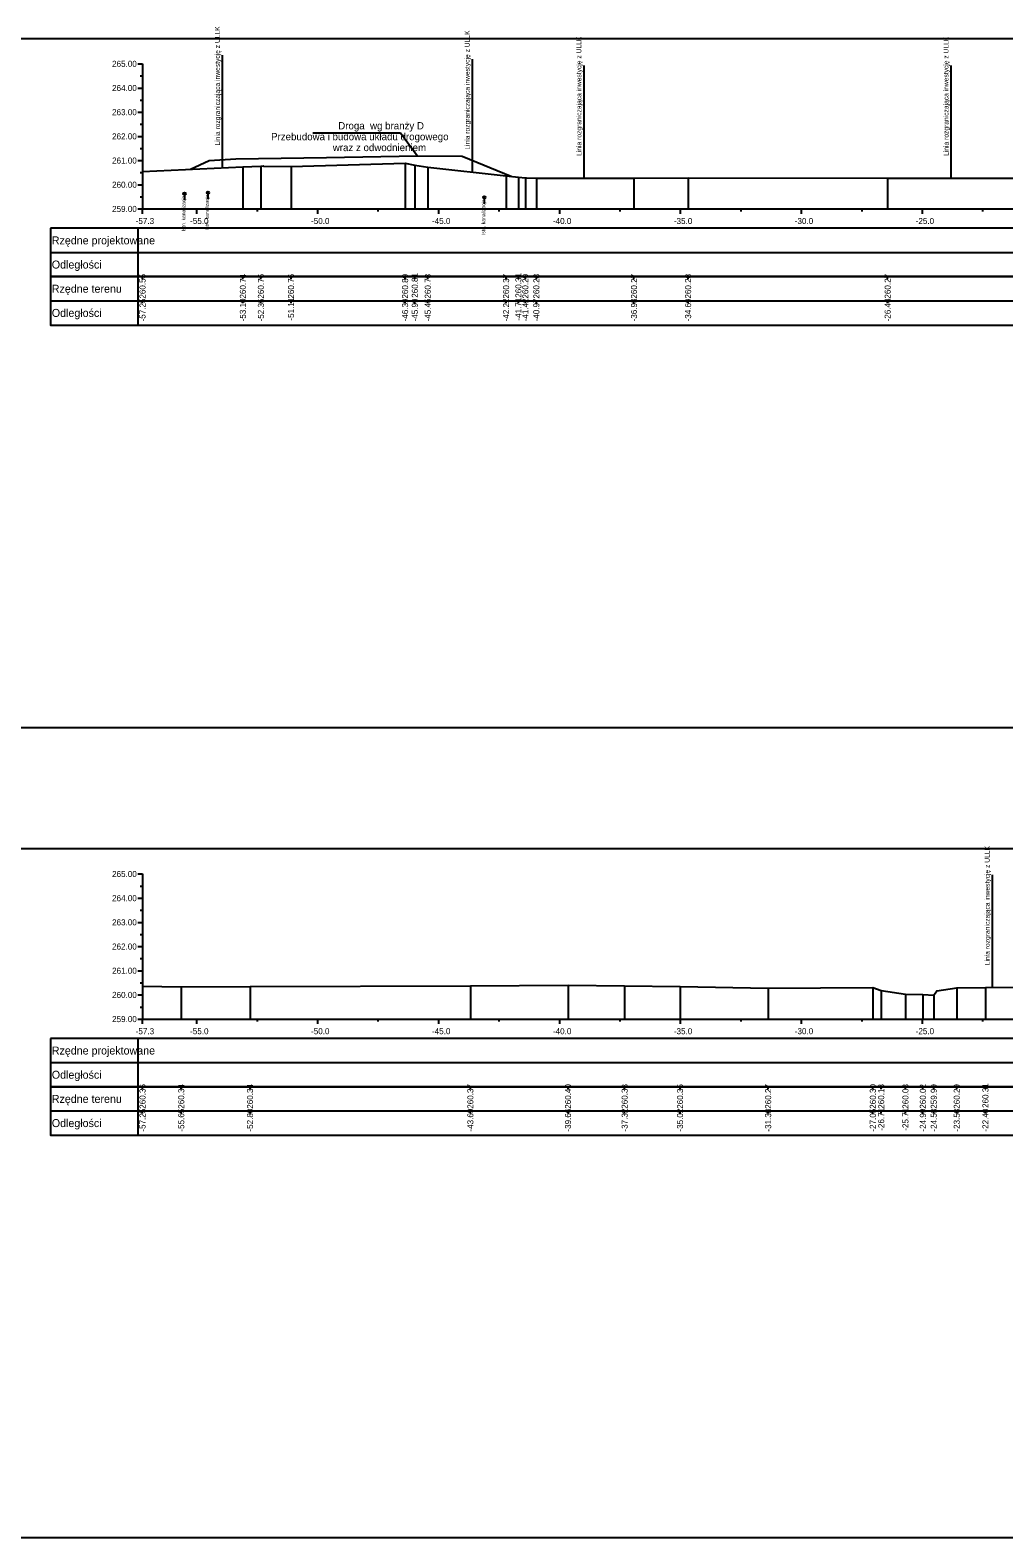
# Model space of a CAD drawing. Extents: x 6516023 to 6560129, y 5513077 to 5529206.
# Drawn here: x 6518105.8 to 6518146.1, y 5514451.2 to 5514513.5 of the extents above; entities that cross this region are included whole.
import ezdxf

# ---------------------------------------------------------------- set-up
doc = ezdxf.new("R2010")
doc.units = 0
for name, color, linetype in [('TOR_PRZEK_P-inne branze', 7, 'Continuous'), ('TOR_PRZEK_P-kable', 7, 'Continuous'), ('TOR_PRZEK_P-tabelka istniejace', 7, 'Continuous'), ('TOR_PRZEK_P-tabelka projektowane', 7, 'Continuous'), ('TOR_PRZEK_P-teren istniejacy', 7, 'Continuous'), ('TOR_PRZEK_P-uklad odniesienia', 7, 'Continuous'), ('TOR_PS_T-granica PKP-projektowana', 7, 'Continuous'), ('TOR_RAMKI-ramka+tabelka 1', 7, 'Continuous')]:
    doc.layers.add(name, color=color, linetype=linetype)

msp = doc.modelspace()

# ---------------------------------------------------------------- linework, layer by layer
at = {"layer": 'TOR_PRZEK_P-inne branze'}
for p, q in [((6518121.136, 5514509.236), (6518117.512, 5514509.236)), ((6518121.813, 5514508.301), (6518121.136, 5514509.236))]:
    msp.add_line(p, q, dxfattribs=at)
msp.add_lwpolyline([(6518112.445, 5514507.748), (6518113.22, 5514508.112), (6518114.317, 5514508.184), (6518118.065, 5514508.236), (6518121.813, 5514508.301), (6518123.686, 5514508.289), (6518125.727, 5514507.452)], dxfattribs=at)
at = {"layer": 'TOR_PRZEK_P-kable'}
for p, q in [((6518112.199, 5514506.736), (6518112.199, 5514506.466)), ((6518113.166, 5514506.78), (6518113.166, 5514506.51)), ((6518124.596, 5514506.58), (6518124.596, 5514506.31))]:
    msp.add_line(p, q, dxfattribs=at)
for centre in [(6518112.199, 5514506.736), (6518113.166, 5514506.78), (6518124.596, 5514506.58)]:
    msp.add_circle(centre, 0.05, dxfattribs=at)
at = {"layer": 'TOR_PRZEK_P-tabelka istniejace'}
for p, q in [((6518106.663, 5514503.306), (6518106.663, 5514501.306)), ((6518110.263, 5514503.306), (6518110.263, 5514501.306)), ((6518110.463, 5514503.206), (6518110.463, 5514503.306)), ((6518114.613, 5514503.206), (6518114.613, 5514503.306)), ((6518115.358, 5514503.206), (6518115.358, 5514503.306)), ((6518116.603, 5514503.206), (6518116.603, 5514503.306)), ((6518121.32, 5514503.206), (6518121.32, 5514503.306)), ((6518121.721, 5514503.206), (6518121.721, 5514503.306)), ((6518122.258, 5514503.206), (6518122.258, 5514503.306)), ((6518125.496, 5514503.206), (6518125.496, 5514503.306)), ((6518126.005, 5514503.206), (6518126.005, 5514503.306)), ((6518126.292, 5514503.206), (6518126.292, 5514503.306)), ((6518126.747, 5514503.206), (6518126.747, 5514503.306)), ((6518130.784, 5514503.206), (6518130.784, 5514503.306)), ((6518133.022, 5514503.206), (6518133.022, 5514503.306)), ((6518141.271, 5514503.206), (6518141.271, 5514503.306)), ((6518106.663, 5514502.306), (6518210.463, 5514502.306)), ((6518110.463, 5514502.206), (6518110.463, 5514502.306)), ((6518114.613, 5514502.206), (6518114.613, 5514502.306)), ((6518115.358, 5514502.206), (6518115.358, 5514502.306)), ((6518116.603, 5514502.206), (6518116.603, 5514502.306)), ((6518121.32, 5514502.206), (6518121.32, 5514502.306)), ((6518121.721, 5514502.206), (6518121.721, 5514502.306)), ((6518122.258, 5514502.206), (6518122.258, 5514502.306)), ((6518125.496, 5514502.206), (6518125.496, 5514502.306)), ((6518126.005, 5514502.206), (6518126.005, 5514502.306)), ((6518126.292, 5514502.206), (6518126.292, 5514502.306)), ((6518126.747, 5514502.206), (6518126.747, 5514502.306)), ((6518130.784, 5514502.206), (6518130.784, 5514502.306)), ((6518133.022, 5514502.206), (6518133.022, 5514502.306)), ((6518141.271, 5514502.206), (6518141.271, 5514502.306)), ((6518106.663, 5514469.806), (6518106.663, 5514467.806)), ((6518110.263, 5514469.806), (6518110.263, 5514467.806)), ((6518110.463, 5514469.706), (6518110.463, 5514469.806)), ((6518112.063, 5514469.706), (6518112.063, 5514469.806)), ((6518114.908, 5514469.706), (6518114.908, 5514469.806)), ((6518124.019, 5514469.706), (6518124.019, 5514469.806)), ((6518128.056, 5514469.706), (6518128.056, 5514469.806)), ((6518130.397, 5514469.706), (6518130.397, 5514469.806)), ((6518132.688, 5514469.706), (6518132.688, 5514469.806)), ((6518136.331, 5514469.706), (6518136.331, 5514469.806)), ((6518140.66, 5514469.706), (6518140.66, 5514469.806)), ((6518141.005, 5514469.706), (6518141.005, 5514469.806)), ((6518142.008, 5514469.706), (6518142.008, 5514469.806)), ((6518142.727, 5514469.706), (6518142.727, 5514469.806)), ((6518143.18, 5514469.706), (6518143.18, 5514469.806)), ((6518144.128, 5514469.706), (6518144.128, 5514469.806)), ((6518145.315, 5514469.706), (6518145.315, 5514469.806)), ((6518106.663, 5514468.806), (6518210.463, 5514468.806)), ((6518110.463, 5514468.706), (6518110.463, 5514468.806)), ((6518112.063, 5514468.706), (6518112.063, 5514468.806)), ((6518114.908, 5514468.706), (6518114.908, 5514468.806)), ((6518124.019, 5514468.706), (6518124.019, 5514468.806)), ((6518128.056, 5514468.706), (6518128.056, 5514468.806)), ((6518130.397, 5514468.706), (6518130.397, 5514468.806)), ((6518132.688, 5514468.706), (6518132.688, 5514468.806)), ((6518136.331, 5514468.706), (6518136.331, 5514468.806)), ((6518140.66, 5514468.706), (6518140.66, 5514468.806)), ((6518141.005, 5514468.706), (6518141.005, 5514468.806)), ((6518142.008, 5514468.706), (6518142.008, 5514468.806)), ((6518142.727, 5514468.706), (6518142.727, 5514468.806)), ((6518143.18, 5514468.706), (6518143.18, 5514468.806)), ((6518144.128, 5514468.706), (6518144.128, 5514468.806)), ((6518145.315, 5514468.706), (6518145.315, 5514468.806))]:
    msp.add_line(p, q, dxfattribs=at)
for points in [[(6518110.463, 5514507.658), (6518110.463, 5514506.306), (6518110.463, 5514506.176), (6518110.463, 5514506.106)], [(6518114.613, 5514507.845), (6518114.613, 5514506.306), (6518114.613, 5514506.176), (6518114.613, 5514506.106)], [(6518115.358, 5514507.871), (6518115.358, 5514506.306), (6518115.358, 5514506.176), (6518115.358, 5514506.106)], [(6518116.603, 5514507.867), (6518116.603, 5514506.306), (6518116.603, 5514506.176), (6518116.603, 5514506.106)], [(6518121.32, 5514508), (6518121.32, 5514506.306), (6518121.32, 5514506.176), (6518121.32, 5514506.106)], [(6518121.721, 5514507.917), (6518121.721, 5514506.306), (6518121.721, 5514506.176), (6518121.721, 5514506.106)], [(6518122.258, 5514507.839), (6518122.258, 5514506.306), (6518122.258, 5514506.176), (6518122.258, 5514506.106)], [(6518125.496, 5514507.48), (6518125.496, 5514506.306), (6518125.496, 5514506.176), (6518125.496, 5514506.106)], [(6518126.005, 5514507.418), (6518126.005, 5514506.306), (6518126.005, 5514506.176), (6518126.005, 5514506.106)], [(6518126.292, 5514507.394), (6518126.292, 5514506.306), (6518126.292, 5514506.176), (6518126.292, 5514506.106)], [(6518126.747, 5514507.382), (6518126.747, 5514506.306), (6518126.747, 5514506.176), (6518126.747, 5514506.106)], [(6518130.784, 5514507.374), (6518130.784, 5514506.306), (6518130.784, 5514506.176), (6518130.784, 5514506.106)], [(6518133.022, 5514507.39), (6518133.022, 5514506.306), (6518133.022, 5514506.176), (6518133.022, 5514506.106)], [(6518141.271, 5514507.377), (6518141.271, 5514506.306), (6518141.271, 5514506.176), (6518141.271, 5514506.106)], [(6518110.463, 5514473.966), (6518110.463, 5514472.806), (6518110.463, 5514472.676), (6518110.463, 5514472.606)], [(6518112.063, 5514473.941), (6518112.063, 5514472.806), (6518112.063, 5514472.676), (6518112.063, 5514472.606)], [(6518114.908, 5514473.95), (6518114.908, 5514472.806), (6518114.908, 5514472.676), (6518114.908, 5514472.606)], [(6518124.019, 5514473.978), (6518124.019, 5514472.806), (6518124.019, 5514472.676), (6518124.019, 5514472.606)], [(6518128.056, 5514474.003), (6518128.056, 5514472.806), (6518128.056, 5514472.676), (6518128.056, 5514472.606)], [(6518130.397, 5514473.986), (6518130.397, 5514472.806), (6518130.397, 5514472.676), (6518130.397, 5514472.606)], [(6518132.688, 5514473.953), (6518132.688, 5514472.806), (6518132.688, 5514472.676), (6518132.688, 5514472.606)], [(6518136.331, 5514473.879), (6518136.331, 5514472.806), (6518136.331, 5514472.676), (6518136.331, 5514472.606)], [(6518140.66, 5514473.908), (6518140.66, 5514472.806), (6518140.66, 5514472.676), (6518140.66, 5514472.606)], [(6518144.128, 5514473.893), (6518144.128, 5514472.806), (6518144.128, 5514472.676), (6518144.128, 5514472.606)], [(6518145.315, 5514473.912), (6518145.315, 5514472.806), (6518145.315, 5514472.676), (6518145.315, 5514472.606)], [(6518141.005, 5514473.784), (6518141.005, 5514472.806), (6518141.005, 5514472.676), (6518141.005, 5514472.606)], [(6518142.008, 5514473.636), (6518142.008, 5514472.806), (6518142.008, 5514472.676), (6518142.008, 5514472.606)], [(6518142.727, 5514473.622), (6518142.727, 5514472.806), (6518142.727, 5514472.676), (6518142.727, 5514472.606)], [(6518143.18, 5514473.595), (6518143.18, 5514472.806), (6518143.18, 5514472.676), (6518143.18, 5514472.606)]]:
    msp.add_lwpolyline(points, dxfattribs=at)
for points in [[(6518106.663, 5514503.306), (6518106.663, 5514501.306), (6518210.463, 5514501.306), (6518210.463, 5514503.306)], [(6518106.663, 5514469.806), (6518106.663, 5514467.806), (6518210.463, 5514467.806), (6518210.463, 5514469.806)]]:
    msp.add_lwpolyline(points, close=True, dxfattribs=at)
at = {"layer": 'TOR_PRZEK_P-tabelka projektowane'}
for p, q in [((6518106.663, 5514505.306), (6518106.663, 5514503.306)), ((6518110.263, 5514505.306), (6518110.263, 5514503.306)), ((6518106.663, 5514504.306), (6518210.463, 5514504.306)), ((6518106.663, 5514471.806), (6518106.663, 5514469.806)), ((6518110.263, 5514471.806), (6518110.263, 5514469.806)), ((6518106.663, 5514470.806), (6518210.463, 5514470.806))]:
    msp.add_line(p, q, dxfattribs=at)
for points in [[(6518106.663, 5514505.306), (6518106.663, 5514503.306), (6518210.463, 5514503.306), (6518210.463, 5514505.306)], [(6518106.663, 5514471.806), (6518106.663, 5514469.806), (6518210.463, 5514469.806), (6518210.463, 5514471.806)]]:
    msp.add_lwpolyline(points, close=True, dxfattribs=at)
at = {"layer": 'TOR_PRZEK_P-teren istniejacy'}
for points in [[(6518110.463, 5514507.658), (6518114.613, 5514507.845), (6518115.358, 5514507.871), (6518115.454, 5514507.883), (6518115.464, 5514507.879), (6518116.603, 5514507.867), (6518121.32, 5514508), (6518121.721, 5514507.917), (6518122.258, 5514507.839), (6518125.496, 5514507.48), (6518126.005, 5514507.418), (6518126.292, 5514507.394), (6518126.337, 5514507.39), (6518126.747, 5514507.382), (6518130.784, 5514507.374), (6518133.022, 5514507.39), (6518141.271, 5514507.377), (6518146.728, 5514507.377)], [(6518110.463, 5514473.966), (6518112.063, 5514473.941), (6518114.908, 5514473.95), (6518124.019, 5514473.978), (6518128.056, 5514474.003), (6518130.397, 5514473.986), (6518132.688, 5514473.953), (6518136.331, 5514473.879), (6518140.66, 5514473.908), (6518141.005, 5514473.784), (6518142.008, 5514473.636), (6518142.727, 5514473.622), (6518143.18, 5514473.595), (6518143.304, 5514473.781), (6518144.128, 5514473.893), (6518145.315, 5514473.912), (6518147.399, 5514473.924)]]:
    msp.add_lwpolyline(points, dxfattribs=at)
at = {"layer": 'TOR_PRZEK_P-uklad odniesienia'}
for p, q in [((6518110.263, 5514512.106), (6518110.463, 5514512.106)), ((6518110.463, 5514512.106), (6518110.463, 5514506.106)), ((6518110.363, 5514511.606), (6518110.463, 5514511.606)), ((6518110.263, 5514511.106), (6518110.463, 5514511.106)), ((6518110.263, 5514510.106), (6518110.463, 5514510.106)), ((6518110.363, 5514510.606), (6518110.463, 5514510.606)), ((6518110.363, 5514509.606), (6518110.463, 5514509.606)), ((6518110.263, 5514509.106), (6518110.463, 5514509.106)), ((6518110.363, 5514508.606), (6518110.463, 5514508.606)), ((6518110.263, 5514508.106), (6518110.463, 5514508.106)), ((6518110.363, 5514507.606), (6518110.463, 5514507.606)), ((6518110.263, 5514507.106), (6518110.463, 5514507.106)), ((6518110.363, 5514506.606), (6518110.463, 5514506.606)), ((6518110.263, 5514506.106), (6518110.463, 5514506.106)), ((6518110.463, 5514506.106), (6518210.463, 5514506.106)), ((6518110.463, 5514506.006), (6518110.463, 5514506.106)), ((6518110.463, 5514505.906), (6518110.463, 5514506.106)), ((6518112.713, 5514505.906), (6518112.713, 5514506.106)), ((6518115.213, 5514506.006), (6518115.213, 5514506.106)), ((6518117.713, 5514505.906), (6518117.713, 5514506.106)), ((6518120.213, 5514506.006), (6518120.213, 5514506.106)), ((6518122.713, 5514505.906), (6518122.713, 5514506.106)), ((6518125.213, 5514506.006), (6518125.213, 5514506.106)), ((6518127.713, 5514505.906), (6518127.713, 5514506.106)), ((6518130.213, 5514506.006), (6518130.213, 5514506.106)), ((6518132.713, 5514505.906), (6518132.713, 5514506.106)), ((6518135.213, 5514506.006), (6518135.213, 5514506.106)), ((6518137.713, 5514505.906), (6518137.713, 5514506.106)), ((6518140.213, 5514506.006), (6518140.213, 5514506.106)), ((6518142.713, 5514505.906), (6518142.713, 5514506.106)), ((6518145.213, 5514506.006), (6518145.213, 5514506.106)), ((6518110.263, 5514478.606), (6518110.463, 5514478.606)), ((6518110.463, 5514478.606), (6518110.463, 5514472.606)), ((6518110.263, 5514477.606), (6518110.463, 5514477.606)), ((6518110.363, 5514478.106), (6518110.463, 5514478.106)), ((6518110.363, 5514477.106), (6518110.463, 5514477.106)), ((6518110.263, 5514476.606), (6518110.463, 5514476.606)), ((6518110.363, 5514476.106), (6518110.463, 5514476.106)), ((6518110.263, 5514475.606), (6518110.463, 5514475.606)), ((6518110.363, 5514475.106), (6518110.463, 5514475.106)), ((6518110.263, 5514474.606), (6518110.463, 5514474.606)), ((6518110.363, 5514474.106), (6518110.463, 5514474.106)), ((6518110.263, 5514473.606), (6518110.463, 5514473.606)), ((6518110.263, 5514472.606), (6518110.463, 5514472.606)), ((6518110.363, 5514473.106), (6518110.463, 5514473.106)), ((6518110.463, 5514472.606), (6518210.463, 5514472.606)), ((6518110.463, 5514472.506), (6518110.463, 5514472.606)), ((6518110.463, 5514472.406), (6518110.463, 5514472.606)), ((6518112.713, 5514472.406), (6518112.713, 5514472.606)), ((6518115.213, 5514472.506), (6518115.213, 5514472.606)), ((6518117.713, 5514472.406), (6518117.713, 5514472.606)), ((6518120.213, 5514472.506), (6518120.213, 5514472.606)), ((6518122.713, 5514472.406), (6518122.713, 5514472.606)), ((6518125.213, 5514472.506), (6518125.213, 5514472.606)), ((6518127.713, 5514472.406), (6518127.713, 5514472.606)), ((6518130.213, 5514472.506), (6518130.213, 5514472.606)), ((6518132.713, 5514472.406), (6518132.713, 5514472.606)), ((6518135.213, 5514472.506), (6518135.213, 5514472.606)), ((6518137.713, 5514472.406), (6518137.713, 5514472.606)), ((6518140.213, 5514472.506), (6518140.213, 5514472.606)), ((6518142.713, 5514472.406), (6518142.713, 5514472.606)), ((6518145.213, 5514472.506), (6518145.213, 5514472.606))]:
    msp.add_line(p, q, dxfattribs=at)
at = {"layer": 'TOR_PS_T-granica PKP-projektowana'}
for p, q in [((6518113.775, 5514507.808), (6518113.775, 5514512.465)), ((6518124.102, 5514507.634), (6518124.102, 5514512.292)), ((6518128.72, 5514507.378), (6518128.72, 5514512.035)), ((6518143.9, 5514507.377), (6518143.9, 5514512.035)), ((6518145.603, 5514473.913), (6518145.603, 5514478.571))]:
    msp.add_line(p, q, dxfattribs=at)
at = {"layer": 'TOR_RAMKI-ramka+tabelka 1'}
for points in [[(6517997.013, 5514513.156), (6518244.513, 5514513.156), (6518244.513, 5514484.656), (6517997.013, 5514484.656)], [(6517997.013, 5514479.656), (6518244.513, 5514479.656), (6518244.513, 5514451.156), (6517997.013, 5514451.156)]]:
    msp.add_lwpolyline(points, close=True, dxfattribs=at)

# ---------------------------------------------------------------- texts
at = {"layer": 'TOR_PRZEK_P-inne branze'}
for s, p in [('Droga  wg branży D', (6518118.556, 5514509.396)), ('Przebudowa i budowa układu drogowego', (6518115.779, 5514508.946)), ('wraz z odwodnieniem ', (6518118.331, 5514508.496))]:
    msp.add_text(s, height=0.3, dxfattribs=at).set_placement(p)
at = {"layer": 'TOR_PRZEK_P-kable'}
for p in [(6518112.237, 5514505.179), (6518113.204, 5514505.223), (6518124.633, 5514505.023)]:
    msp.add_text('Istn. kanalizacja', height=0.14999, rotation=90.0511, dxfattribs=at).set_placement(p)
at = {"layer": 'TOR_PRZEK_P-tabelka istniejace'}
for s, p in [('260.55', (6518110.588, 5514502.397)), ('260.74', (6518114.738, 5514502.399)), ('260.76', (6518115.483, 5514502.398)), ('260.76', (6518116.728, 5514502.398)), ('260.89', (6518121.445, 5514502.398)), ('260.81', (6518121.846, 5514502.433)), ('260.73', (6518122.383, 5514502.398)), ('260.37', (6518125.621, 5514502.398)), ('260.31', (6518126.13, 5514502.433)), ('260.29', (6518126.417, 5514502.398)), ('260.28', (6518126.872, 5514502.398)), ('260.27', (6518130.909, 5514502.398)), ('260.28', (6518133.147, 5514502.398)), ('260.27', (6518141.396, 5514502.398)), ('-57.25', (6518110.588, 5514501.453)), ('-53.10', (6518114.738, 5514501.455)), ('-52.35', (6518115.483, 5514501.453)), ('-51.11', (6518116.728, 5514501.489)), ('-46.39', (6518121.445, 5514501.455)), ('-45.99', (6518121.846, 5514501.455)), ('-45.45', (6518122.383, 5514501.453)), ('-42.22', (6518125.621, 5514501.456)), ('-41.71', (6518126.13, 5514501.489)), ('-41.42', (6518126.417, 5514501.456)), ('-40.97', (6518126.872, 5514501.455)), ('-36.93', (6518130.909, 5514501.454)), ('-34.69', (6518133.147, 5514501.455)), ('-26.44', (6518141.396, 5514501.455)), ('260.36', (6518110.588, 5514468.898)), ('260.34', (6518112.188, 5514468.899)), ('260.34', (6518115.033, 5514468.899)), ('260.37', (6518124.144, 5514468.898)), ('260.40', (6518128.181, 5514468.898)), ('260.38', (6518130.522, 5514468.898)), ('260.35', (6518132.813, 5514468.897)), ('260.27', (6518136.456, 5514468.898)), ('260.30', (6518140.785, 5514468.898)), ('260.18', (6518141.13, 5514468.898)), ('260.03', (6518142.133, 5514468.898)), ('260.02', (6518142.852, 5514468.9)), ('259.99', (6518143.305, 5514468.898)), ('260.29', (6518144.253, 5514468.898)), ('260.31', (6518145.44, 5514468.933)), ('-57.25', (6518110.588, 5514467.953)), ('-55.65', (6518112.188, 5514467.953)), ('-52.80', (6518115.033, 5514467.955)), ('-43.69', (6518124.144, 5514467.955)), ('-39.66', (6518128.181, 5514467.954)), ('-37.32', (6518130.522, 5514467.956)), ('-35.02', (6518132.813, 5514467.956)), ('-31.38', (6518136.456, 5514467.954)), ('-27.05', (6518140.785, 5514467.953)), ('-26.71', (6518141.13, 5514467.989)), ('-25.71', (6518142.133, 5514467.989)), ('-24.99', (6518142.852, 5514467.955)), ('-24.53', (6518143.305, 5514467.954)), ('-23.58', (6518144.253, 5514467.954)), ('-22.40', (6518145.44, 5514467.955))]:
    msp.add_text(s, height=0.25, rotation=90, dxfattribs=at).set_placement(p)
for s, p in [('Rzędne terenu', (6518106.713, 5514502.641)), ('Odległości', (6518106.713, 5514501.641)), ('Rzędne terenu', (6518106.713, 5514469.141)), ('Odległości', (6518106.713, 5514468.141))]:
    msp.add_text(s, height=0.33, dxfattribs=at).set_placement(p)
at = {"layer": 'TOR_PRZEK_P-tabelka projektowane'}
for s, p in [('Rzędne projektowane', (6518106.713, 5514504.641)), ('Odległości', (6518106.713, 5514503.641)), ('Rzędne projektowane', (6518106.713, 5514471.141)), ('Odległości', (6518106.713, 5514470.141))]:
    msp.add_text(s, height=0.33, dxfattribs=at).set_placement(p)
at = {"layer": 'TOR_PRZEK_P-uklad odniesienia'}
for s, height, p in [('265.00', 0.25, (6518109.205, 5514511.981)), ('264.00', 0.25, (6518109.205, 5514510.981)), ('263.00', 0.25, (6518109.205, 5514509.981)), ('262.00', 0.25, (6518109.205, 5514508.981)), ('261.00', 0.25, (6518109.205, 5514507.981)), ('260.00', 0.25, (6518109.205, 5514506.981)), ('259.00', 0.25, (6518109.205, 5514505.981)), ('-57.3', 0.25, (6518110.182, 5514505.481)), ('-', 0.0001, (6518110.463, 5514506.106)), ('-55.0', 0.25, (6518112.432, 5514505.481)), ('-50.0', 0.25, (6518117.432, 5514505.481)), ('-45.0', 0.25, (6518122.432, 5514505.481)), ('-40.0', 0.25, (6518127.432, 5514505.481)), ('-35.0', 0.25, (6518132.432, 5514505.481)), ('-30.0', 0.25, (6518137.432, 5514505.481)), ('-25.0', 0.25, (6518142.432, 5514505.481)), ('265.00', 0.25, (6518109.205, 5514478.481)), ('264.00', 0.25, (6518109.205, 5514477.481)), ('263.00', 0.25, (6518109.205, 5514476.481)), ('262.00', 0.25, (6518109.205, 5514475.481)), ('261.00', 0.25, (6518109.205, 5514474.481)), ('260.00', 0.25, (6518109.205, 5514473.481)), ('259.00', 0.25, (6518109.205, 5514472.481)), ('-', 0.0001, (6518110.463, 5514472.606)), ('-57.3', 0.25, (6518110.182, 5514471.981)), ('-55.0', 0.25, (6518112.432, 5514471.981)), ('-50.0', 0.25, (6518117.432, 5514471.981)), ('-45.0', 0.25, (6518122.432, 5514471.981)), ('-40.0', 0.25, (6518127.432, 5514471.981)), ('-35.0', 0.25, (6518132.432, 5514471.981)), ('-30.0', 0.25, (6518137.432, 5514471.981)), ('-25.0', 0.25, (6518142.432, 5514471.981))]:
    msp.add_text(s, height=height, dxfattribs=at).set_placement(p)
at = {"layer": 'TOR_PS_T-granica PKP-projektowana'}
for p in [(6518113.664, 5514508.729), (6518123.992, 5514508.556), (6518128.609, 5514508.299), (6518143.789, 5514508.299), (6518145.492, 5514474.835)]:
    msp.add_text('Linia rozgraniczająca inwestycję z ULLK', height=0.2, rotation=90.0511, dxfattribs=at).set_placement(p)

doc.saveas('drawing.dxf')
